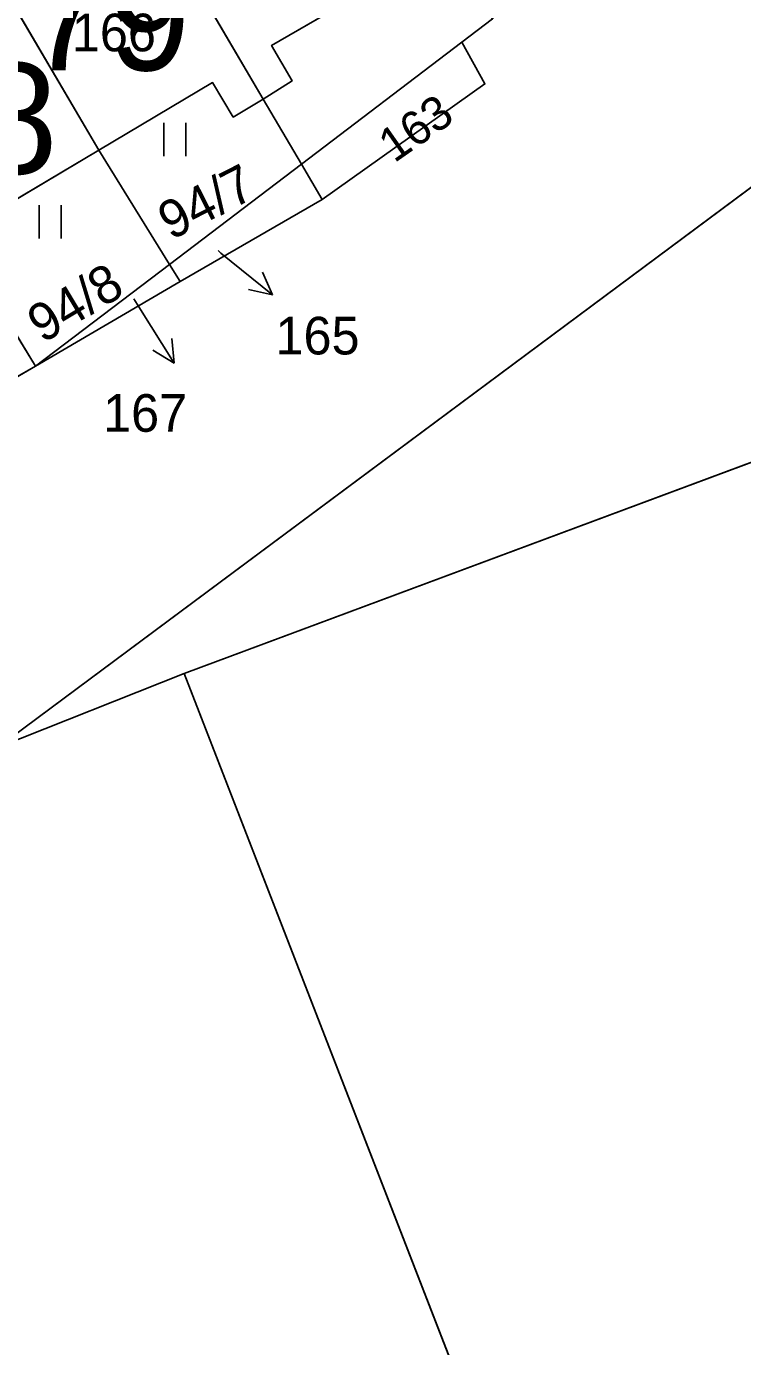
# Model space of a CAD drawing. Extents: x -689422 to -685210, y -987725 to -982160.
# Drawn here: x -686075.1 to -686042.8, y -986938.6 to -986879 of the extents above; entities that cross this region are included whole.
import ezdxf

# ---------------------------------------------------------------- set-up
doc = ezdxf.new("R2010")
doc.units = 0
for name, color, linetype in [('KN_Budovy', 7, 'Continuous'), ('KN_Budovy_cisla_domovni', 7, 'Continuous'), ('KN_Hranice_parcel', 7, 'Continuous'), ('KN_Parcelni cisla', 7, 'Continuous'), ('KN_Parcelni cisla_sipky', 7, 'Continuous'), ('KN_Polygon parcely', 7, 'Continuous'), ('KN_POZEMKY_OSTATNI PLOCHA', 7, 'Continuous'), ('KN_POZEMKY_TTP', 7, 'Continuous'), ('KN_POZEMKY_ZASTAVENA PLOCHA', 7, 'Continuous'), ('KN_VYUZITI_16_ostatni plocha_silnice', 7, 'Continuous'), ('KN_VYUZITI_20_ostatni plocha_sportoviste', 7, 'Continuous'), ('KN_VYUZITI_26_ostatni plocha_jina plocha', 7, 'Continuous'), ('KN_Značky kultur', 7, 'Continuous')]:
    doc.layers.add(name, color=color, linetype=linetype)

msp = doc.modelspace()

# ---------------------------------------------------------------- linework, layer by layer
at = {"layer": 'KN_Budovy'}
for points in [[(-686070.65, -986871.59), (-686064.4, -986882.25), (-686063.1, -986881.43), (-686064.03, -986879.82), (-686058.63, -986876.7), (-686063.91, -986867.57)], [(-686077.15, -986875.47), (-686071.83, -986884.56), (-686066.69, -986881.5), (-686065.76, -986883.06), (-686064.4, -986882.25), (-686070.65, -986871.59)], [(-686083.59, -986879.31), (-686077.31, -986890.02), (-686075.97, -986889.17), (-686076.91, -986887.58), (-686071.83, -986884.56), (-686077.15, -986875.47)]]:
    msp.add_lwpolyline(points, close=True, dxfattribs=at)
at = {"layer": 'KN_Hranice_parcel'}
for p, q in [((-686070.65, -986871.59), (-686064.4, -986882.25)), ((-686077.15, -986875.47), (-686071.83, -986884.56)), ((-686054.05, -986878.62), (-686055.44, -986879.68)), ((-686055.44, -986879.68), (-686062.68, -986885.18)), ((-686055.44, -986879.68), (-686054.4, -986881.56)), ((-686054.4, -986881.56), (-686061.74, -986886.78)), ((-686064.4, -986882.25), (-686062.68, -986885.18)), ((-686071.83, -986884.56), (-686068.63, -986889.71)), ((-686062.68, -986885.18), (-686068.63, -986889.71)), ((-686062.68, -986885.18), (-686061.74, -986886.78)), ((-686061.74, -986886.78), (-686068.15, -986890.49)), ((-686077.31, -986890.02), (-686074.68, -986894.31)), ((-686068.63, -986889.71), (-686074.68, -986894.31)), ((-686068.63, -986889.71), (-686068.15, -986890.49)), ((-686068.15, -986890.49), (-686074.68, -986894.31)), ((-686074.68, -986894.31), (-686081.22, -986898.06)), ((-686076.4, -986911.52), (-686067.97, -986908.19)), ((-686067.97, -986908.19), (-686044.53, -986968.62))]:
    msp.add_line(p, q, dxfattribs=at)
for points in [[(-686076.4, -986911.52), (-686039.46, -986884.06), (-686019.64, -986867.57), (-686007.7, -986854.28)], [(-686070.65, -986871.59), (-686063.91, -986867.57), (-686058.63, -986876.7), (-686064.03, -986879.82), (-686063.1, -986881.43), (-686064.4, -986882.25)], [(-686064.4, -986882.25), (-686065.76, -986883.06), (-686066.69, -986881.5), (-686071.83, -986884.56)], [(-686067.97, -986908.19), (-685999.38, -986882.62), (-685997.69, -986881.99)], [(-686071.83, -986884.56), (-686076.91, -986887.58), (-686075.97, -986889.17), (-686077.31, -986890.02)]]:
    msp.add_lwpolyline(points, dxfattribs=at)
at = {"layer": 'KN_Parcelni cisla_sipky'}
for p, q in [((-686066.44, -986889.09), (-686066.31, -986889.2)), ((-686066.31, -986889.2), (-686063.978, -986891.089)), ((-686063.978, -986891.089), (-686064.441, -986890.069)), ((-686063.978, -986891.089), (-686065.071, -986890.847)), ((-686070.25, -986891.27), (-686070.02, -986891.63)), ((-686070.02, -986891.63), (-686068.43, -986894.175)), ((-686068.43, -986894.175), (-686068.536, -986893.06)), ((-686068.43, -986894.175), (-686069.385, -986893.591))]:
    msp.add_line(p, q, dxfattribs=at)
at = {"layer": 'KN_Polygon parcely'}
for points in [[(-686063.91, -986867.57), (-686058.63, -986876.7), (-686064.03, -986879.82), (-686063.1, -986881.43), (-686064.4, -986882.25), (-686062.68, -986885.18), (-686055.44, -986879.68), (-686054.05, -986878.62), (-686074.19, -986843.92), (-686084.31, -986849), (-686083.81, -986849.83), (-686070.65, -986871.59)], [(-686076.4, -986911.52), (-686067.97, -986908.19), (-685999.38, -986882.62), (-685997.69, -986881.99), (-686007.7, -986854.28), (-686019.64, -986867.57), (-686039.46, -986884.06)], [(-686064.4, -986882.25), (-686063.1, -986881.43), (-686064.03, -986879.82), (-686058.63, -986876.7), (-686063.91, -986867.57), (-686070.65, -986871.59)], [(-686077.15, -986875.47), (-686071.83, -986884.56), (-686066.69, -986881.5), (-686065.76, -986883.06), (-686064.4, -986882.25), (-686070.65, -986871.59)], [(-686083.59, -986879.31), (-686077.31, -986890.02), (-686075.97, -986889.17), (-686076.91, -986887.58), (-686071.83, -986884.56), (-686077.15, -986875.47)], [(-686062.68, -986885.18), (-686061.74, -986886.78), (-686054.4, -986881.56), (-686055.44, -986879.68)], [(-686071.83, -986884.56), (-686068.63, -986889.71), (-686062.68, -986885.18), (-686064.4, -986882.25), (-686065.76, -986883.06), (-686066.69, -986881.5)], [(-686067.97, -986908.19), (-686044.53, -986968.62), (-685978.21, -986945.31), (-685975.19, -986944.25), (-685997.69, -986881.99), (-685999.38, -986882.62)], [(-686077.31, -986890.02), (-686074.68, -986894.31), (-686068.63, -986889.71), (-686071.83, -986884.56), (-686076.91, -986887.58), (-686075.97, -986889.17)], [(-686068.63, -986889.71), (-686068.15, -986890.49), (-686061.74, -986886.78), (-686062.68, -986885.18)], [(-686074.68, -986894.31), (-686077.31, -986890.02), (-686078.68, -986890.84), (-686079.65, -986889.21), (-686084.74, -986892.24), (-686081.22, -986898.06)], [(-686068.63, -986889.71), (-686074.68, -986894.31), (-686068.15, -986890.49)], [(-686069.22, -986960.04), (-686066.56, -986976.83), (-686044.53, -986968.62), (-686067.97, -986908.19), (-686076.4, -986911.52), (-686086.54, -986915.52), (-686085.5, -986918.28), (-686081.49, -986928.65), (-686075.18, -986944.24)]]:
    msp.add_lwpolyline(points, close=True, dxfattribs=at)
msp.add_lwpolyline([(-686030, -986857.27), (-686054.05, -986878.62), (-686055.44, -986879.68), (-686054.4, -986881.56), (-686061.74, -986886.78), (-686068.15, -986890.49), (-686074.68, -986894.31), (-686081.22, -986898.06), (-686087.64, -986901.81), (-686090.45, -986903.44), (-686089.02, -986907.31), (-686113.84, -986916.97), (-686119.94, -986920.53), (-686130.58, -986921.33), (-686129.79, -986922.9), (-686123.64, -986935.18), (-686122.61, -986937.23), (-686120.96, -986936.32), (-686106.64, -986928.44), (-686097.83, -986923.02), (-686085.5, -986918.28), (-686086.54, -986915.52), (-686076.4, -986911.52), (-686039.46, -986884.06)], dxfattribs=at)
at = {"layer": 'KN_POZEMKY_OSTATNI PLOCHA'}
for p, q in [((-686055.44, -986879.68), (-686054.05, -986878.62)), ((-686062.68, -986885.18), (-686055.44, -986879.68)), ((-686054.4, -986881.56), (-686055.44, -986879.68)), ((-686055.44, -986879.68), (-686054.4, -986881.56)), ((-686061.74, -986886.78), (-686054.4, -986881.56)), ((-686054.4, -986881.56), (-686061.74, -986886.78)), ((-686067.97, -986908.19), (-685999.38, -986882.62)), ((-686039.46, -986884.06), (-686076.4, -986911.52)), ((-686068.63, -986889.71), (-686062.68, -986885.18)), ((-686062.68, -986885.18), (-686061.74, -986886.78)), ((-686061.74, -986886.78), (-686062.68, -986885.18)), ((-686068.15, -986890.49), (-686061.74, -986886.78)), ((-686061.74, -986886.78), (-686068.15, -986890.49)), ((-686074.68, -986894.31), (-686068.63, -986889.71)), ((-686068.15, -986890.49), (-686068.63, -986889.71)), ((-686068.63, -986889.71), (-686068.15, -986890.49)), ((-686074.68, -986894.31), (-686068.15, -986890.49)), ((-686068.15, -986890.49), (-686074.68, -986894.31)), ((-686081.22, -986898.06), (-686074.68, -986894.31)), ((-686076.4, -986911.52), (-686067.97, -986908.19)), ((-686067.97, -986908.19), (-686044.53, -986968.62)), ((-686044.53, -986968.62), (-686067.97, -986908.19))]:
    msp.add_line(p, q, dxfattribs=at)
at = {"layer": 'KN_POZEMKY_TTP'}
for p, q in [((-686064.03, -986879.82), (-686058.63, -986876.7)), ((-686054.05, -986878.62), (-686055.44, -986879.68)), ((-686063.1, -986881.43), (-686064.03, -986879.82)), ((-686055.44, -986879.68), (-686062.68, -986885.18)), ((-686071.83, -986884.56), (-686066.69, -986881.5)), ((-686066.69, -986881.5), (-686065.76, -986883.06)), ((-686064.4, -986882.25), (-686063.1, -986881.43)), ((-686065.76, -986883.06), (-686064.4, -986882.25)), ((-686062.68, -986885.18), (-686064.4, -986882.25)), ((-686064.4, -986882.25), (-686062.68, -986885.18)), ((-685999.38, -986882.62), (-686067.97, -986908.19)), ((-686076.4, -986911.52), (-686039.46, -986884.06)), ((-686076.91, -986887.58), (-686071.83, -986884.56)), ((-686068.63, -986889.71), (-686071.83, -986884.56)), ((-686071.83, -986884.56), (-686068.63, -986889.71)), ((-686062.68, -986885.18), (-686068.63, -986889.71)), ((-686077.31, -986890.02), (-686074.68, -986894.31)), ((-686074.68, -986894.31), (-686077.31, -986890.02)), ((-686068.63, -986889.71), (-686074.68, -986894.31)), ((-686074.68, -986894.31), (-686081.22, -986898.06)), ((-686067.97, -986908.19), (-686076.4, -986911.52))]:
    msp.add_line(p, q, dxfattribs=at)
at = {"layer": 'KN_POZEMKY_ZASTAVENA PLOCHA'}
for p, q in [((-686064.4, -986882.25), (-686070.65, -986871.59)), ((-686070.65, -986871.59), (-686064.4, -986882.25)), ((-686077.15, -986875.47), (-686071.83, -986884.56)), ((-686071.83, -986884.56), (-686077.15, -986875.47)), ((-686058.63, -986876.7), (-686064.03, -986879.82)), ((-686064.03, -986879.82), (-686063.1, -986881.43)), ((-686066.69, -986881.5), (-686071.83, -986884.56)), ((-686065.76, -986883.06), (-686066.69, -986881.5)), ((-686063.1, -986881.43), (-686064.4, -986882.25)), ((-686064.4, -986882.25), (-686065.76, -986883.06)), ((-686071.83, -986884.56), (-686076.91, -986887.58))]:
    msp.add_line(p, q, dxfattribs=at)
at = {"layer": 'KN_VYUZITI_16_ostatni plocha_silnice'}
for p, q in [((-686055.44, -986879.68), (-686054.05, -986878.62)), ((-686054.4, -986881.56), (-686055.44, -986879.68)), ((-686061.74, -986886.78), (-686054.4, -986881.56)), ((-686039.46, -986884.06), (-686076.4, -986911.52)), ((-686068.15, -986890.49), (-686061.74, -986886.78)), ((-686074.68, -986894.31), (-686068.15, -986890.49)), ((-686081.22, -986898.06), (-686074.68, -986894.31))]:
    msp.add_line(p, q, dxfattribs=at)
at = {"layer": 'KN_VYUZITI_20_ostatni plocha_sportoviste'}
for p, q in [((-686067.97, -986908.19), (-685999.38, -986882.62)), ((-686044.53, -986968.62), (-686067.97, -986908.19))]:
    msp.add_line(p, q, dxfattribs=at)
at = {"layer": 'KN_VYUZITI_26_ostatni plocha_jina plocha'}
for p, q in [((-686062.68, -986885.18), (-686055.44, -986879.68)), ((-686055.44, -986879.68), (-686054.4, -986881.56)), ((-686054.4, -986881.56), (-686061.74, -986886.78)), ((-686068.63, -986889.71), (-686062.68, -986885.18)), ((-686062.68, -986885.18), (-686061.74, -986886.78)), ((-686061.74, -986886.78), (-686062.68, -986885.18)), ((-686061.74, -986886.78), (-686068.15, -986890.49)), ((-686074.68, -986894.31), (-686068.63, -986889.71)), ((-686068.15, -986890.49), (-686068.63, -986889.71)), ((-686068.63, -986889.71), (-686068.15, -986890.49)), ((-686068.15, -986890.49), (-686074.68, -986894.31)), ((-686076.4, -986911.52), (-686067.97, -986908.19)), ((-686067.97, -986908.19), (-686044.53, -986968.62))]:
    msp.add_line(p, q, dxfattribs=at)
at = {"layer": 'KN_Značky kultur'}
for p, q in [((-686068.891, -986884.82), (-686068.891, -986883.32)), ((-686067.89, -986884.82), (-686067.89, -986883.32)), ((-686074.521, -986888.54), (-686074.521, -986887.04)), ((-686073.52, -986888.54), (-686073.52, -986887.04))]:
    msp.add_line(p, q, dxfattribs=at)

# ---------------------------------------------------------------- texts
at = {"layer": 'KN_Budovy_cisla_domovni'}
for s, p in [('79', (-686075.12, -986880.949)), ('78', (-686081.118, -986885.619))]:
    msp.add_text(s, height=5, dxfattribs=at).set_placement(p)
at = {"layer": 'KN_Parcelni cisla'}
for s, p in [('166', (-686073.04, -986880.09)), ('165', (-686063.85, -986893.778)), ('167', (-686071.63, -986897.27))]:
    msp.add_text(s, height=1.7, dxfattribs=at).set_placement(p)
for s, height, rotation, p in [('163', 1.53, 35, (-686058.491, -986885.156)), ('94/7', 1.7, 27, (-686068.574, -986888.64)), ('94/8', 1.7, 31, (-686074.363, -986893.303))]:
    msp.add_text(s, height=height, rotation=rotation, dxfattribs=at).set_placement(p)

doc.saveas('drawing.dxf')
